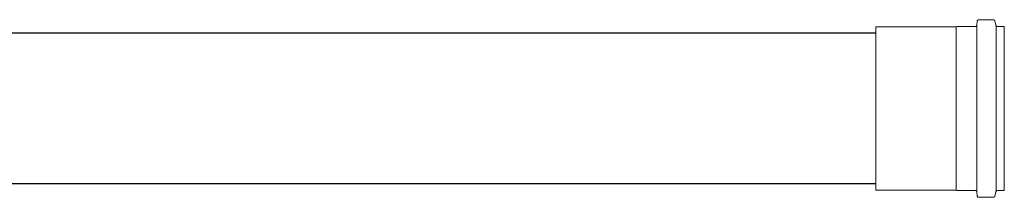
# Model space of a CAD drawing. Header units: millimetres. Extents: x 321 to 585, y -277 to 9.
# Tile 997 of 1056: x 372.384 to 373.662, y -34.859 to -34.629. Entities that reach past the tile are written whole.
import ezdxf

# ---------------------------------------------------------------- set-up
doc = ezdxf.new("R2010")
doc.units = ezdxf.units.MM
doc.header["$MEASUREMENT"] = 0
for name, color, linetype, lineweight in [('Simbolos', 5, 'Continuous', 20), ('Simbolos_int', 2, 'Continuous', 15), ('TQ-Condutos', 3, 'Continuous', 25)]:
    doc.layers.add(name, color=color, linetype=linetype, lineweight=lineweight)

msp = doc.modelspace()

# ---------------------------------------------------------------- linework, layer by layer
at = {"layer": 'Simbolos'}
for p, q in [((373.6273, -34.6307), (373.6268, -34.6359)), ((373.6482, -34.6289), (373.6293, -34.6289)), ((373.6501, -34.6304), (373.6517, -34.6362)), ((373.6002, -34.6382), (373.4955, -34.6382)), ((373.6007, -34.6377), (373.6002, -34.6382)), ((373.6248, -34.6377), (373.6007, -34.6377)), ((373.6625, -34.6377), (373.6536, -34.6377)), ((373.6625, -34.6377), (373.6625, -34.8507)), ((373.6002, -34.8502), (373.4955, -34.8502)), ((373.6007, -34.8507), (373.6002, -34.8502)), ((373.6248, -34.8507), (373.6007, -34.8507)), ((373.6273, -34.8577), (373.6268, -34.8525)), ((373.6501, -34.858), (373.6517, -34.8522)), ((373.6625, -34.8507), (373.6536, -34.8507)), ((373.6482, -34.8595), (373.6293, -34.8595))]:
    msp.add_line(p, q, dxfattribs=at)
for points in [[(373.6248, -34.6377), (373.6252, -34.6377), (373.6255, -34.6376), (373.6258, -34.6375), (373.6261, -34.6373), (373.6263, -34.6371), (373.6265, -34.6368), (373.6267, -34.6365), (373.6268, -34.6362), (373.6268, -34.6359)], [(373.6293, -34.6289), (373.629, -34.6289), (373.6286, -34.629), (373.6283, -34.6291), (373.6281, -34.6293), (373.6278, -34.6295), (373.6276, -34.6298), (373.6275, -34.6301), (373.6273, -34.6304), (373.6273, -34.6307)], [(373.6501, -34.6304), (373.65, -34.6301), (373.6499, -34.6298), (373.6497, -34.6296), (373.6495, -34.6294), (373.6493, -34.6292), (373.649, -34.6291), (373.6488, -34.629), (373.6485, -34.6289), (373.6482, -34.6289)], [(373.6517, -34.6362), (373.6518, -34.6365), (373.6519, -34.6367), (373.6521, -34.637), (373.6523, -34.6372), (373.6525, -34.6374), (373.6528, -34.6375), (373.653, -34.6376), (373.6533, -34.6377), (373.6536, -34.6377)], [(373.6268, -34.8525), (373.6268, -34.8522), (373.6267, -34.8519), (373.6265, -34.8516), (373.6263, -34.8513), (373.6261, -34.8511), (373.6258, -34.8509), (373.6255, -34.8508), (373.6252, -34.8507), (373.6248, -34.8507)], [(373.6536, -34.8507), (373.6533, -34.8507), (373.653, -34.8508), (373.6528, -34.8509), (373.6525, -34.851), (373.6523, -34.8512), (373.6521, -34.8514), (373.6519, -34.8516), (373.6518, -34.8519), (373.6517, -34.8522)], [(373.6273, -34.8577), (373.6273, -34.858), (373.6275, -34.8583), (373.6276, -34.8586), (373.6278, -34.8589), (373.6281, -34.8591), (373.6283, -34.8593), (373.6286, -34.8594), (373.629, -34.8595), (373.6293, -34.8595)], [(373.6482, -34.8595), (373.6485, -34.8595), (373.6488, -34.8594), (373.649, -34.8593), (373.6493, -34.8592), (373.6495, -34.859), (373.6497, -34.8588), (373.6499, -34.8585), (373.65, -34.8583), (373.6501, -34.858)]]:
    msp.add_lwpolyline(points, dxfattribs=at)
at = {"layer": 'Simbolos_int'}
for p, q in [((373.4955, -34.6382), (373.4955, -34.8502)), ((373.6002, -34.6382), (373.6002, -34.8502)), ((373.6267, -34.6377), (373.6267, -34.8507)), ((373.6521, -34.6377), (373.6521, -34.8507))]:
    msp.add_line(p, q, dxfattribs=at)
at = {"layer": 'TQ-Condutos'}
for p, q in [((373.4955, -34.6462), (350.3487, -34.6462)), ((373.4955, -34.8422), (350.3487, -34.8422))]:
    msp.add_line(p, q, dxfattribs=at)

doc.saveas('drawing.dxf')
